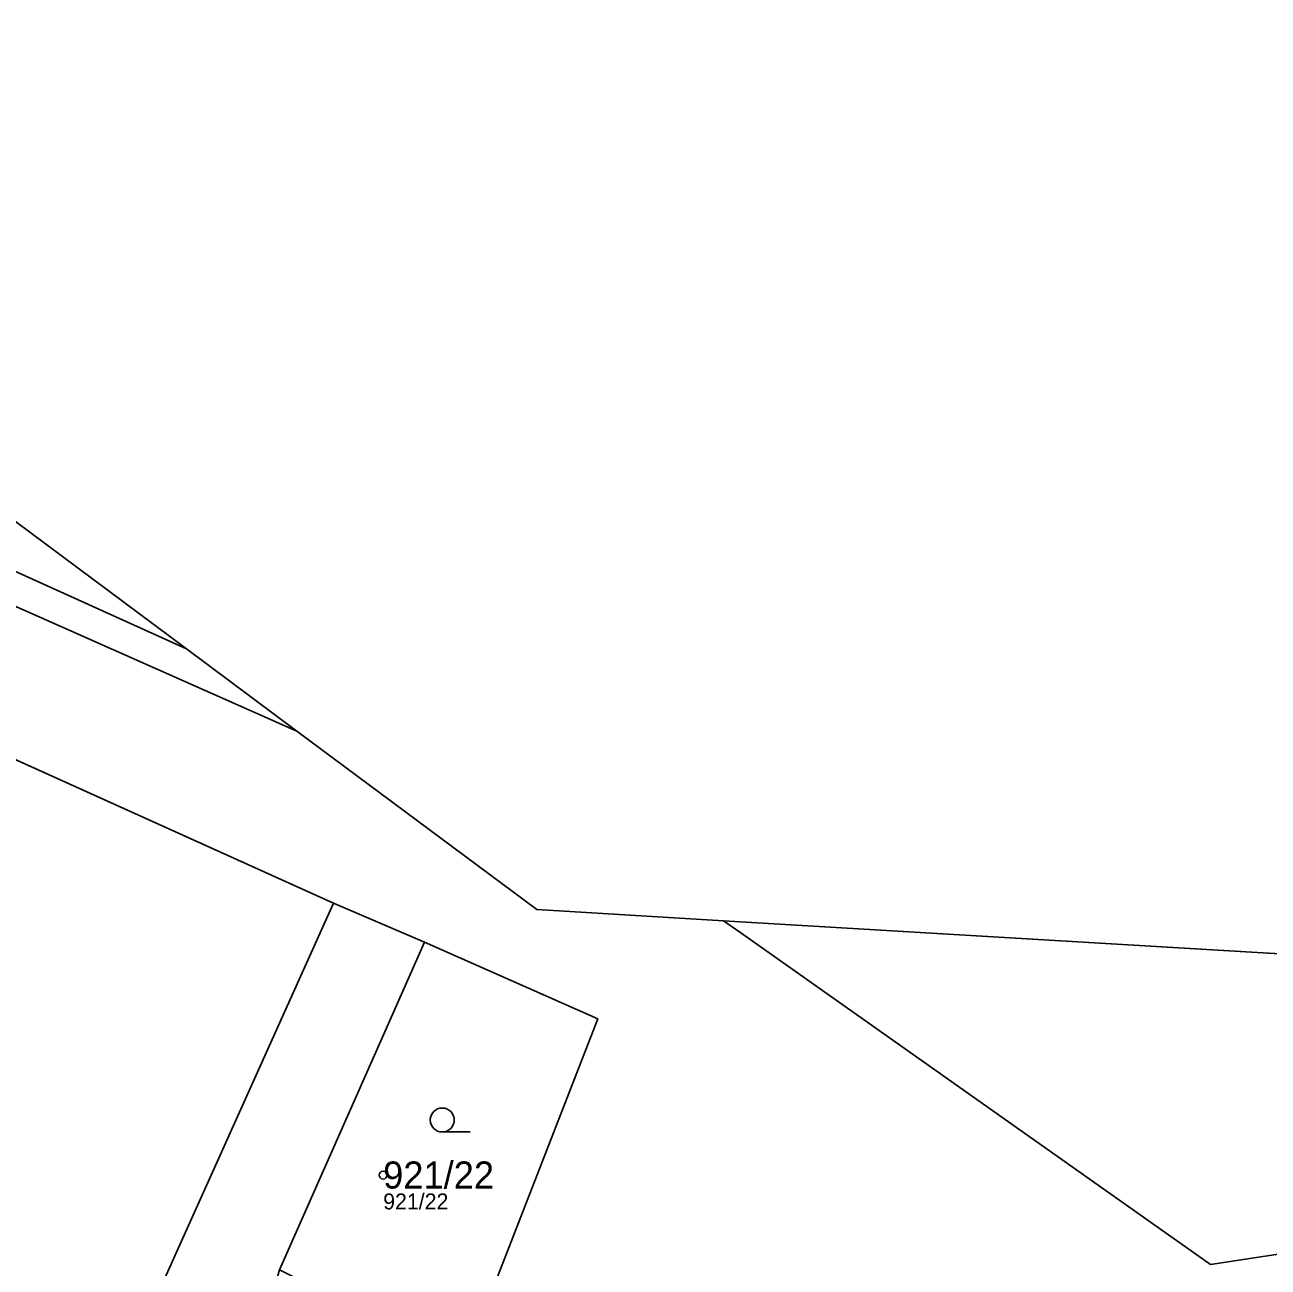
# Model space of a CAD drawing. Extents: x -734504 to -730695, y -1027923 to -1024502.
# Drawn here: x -732428.8 to -732350.8, y -1025774.9 to -1025697 of the extents above; entities that cross this region are included whole.
import ezdxf

# ---------------------------------------------------------------- set-up
doc = ezdxf.new("R2010")
doc.units = 0
for name, color, linetype in [('Definiční body', 7, 'Continuous'), ('Hranice parcel', 7, 'Continuous'), ('Parcelní čísla', 7, 'Continuous'), ('Polygon ku', 7, 'Continuous'), ('Polygon parcely', 7, 'Continuous'), ('Značky kultur', 7, 'Continuous')]:
    doc.layers.add(name, color=color, linetype=linetype)

msp = doc.modelspace()

# ---------------------------------------------------------------- linework, layer by layer
at = {"layer": 'Definiční body'}
msp.add_circle((-732406.33, -1025769.14), 0.25, dxfattribs=at)
at = {"layer": 'Hranice parcel'}
for p, q in [((-732418.67, -1025736.15), (-732411.74, -1025741.31)), ((-732409.44, -1025752.1), (-732431.37, -1025742.21)), ((-732403.73, -1025754.55), (-732409.44, -1025752.1)), ((-732319.4, -1025757.1), (-732384.98, -1025753.2)), ((-732412.83, -1025775.09), (-732403.73, -1025754.55))]:
    msp.add_line(p, q, dxfattribs=at)
for points in [[(-732748.83, -1025422.23), (-732710.8, -1025455.8), (-732670.2, -1025510.5), (-732619.1, -1025567.8), (-732561.3, -1025613.3), (-732500, -1025667.4), (-732453.8, -1025710), (-732418.67, -1025736.15)], [(-732605.2, -1025637.37), (-732577.17, -1025654.5), (-732542.5, -1025675.84), (-732510.31, -1025693.67), (-732501.4, -1025698.53), (-732452.52, -1025720.85), (-732418.67, -1025736.15)], [(-732411.74, -1025741.31), (-732440.51, -1025728.56), (-732467.65, -1025716.11), (-732497.45, -1025701.99), (-732524.41, -1025687.77), (-732545.74, -1025675.45), (-732578.92, -1025654.49), (-732602.03, -1025639.49), (-732605.2, -1025637.37)], [(-732411.74, -1025741.31), (-732396.7, -1025752.5), (-732384.98, -1025753.2)], [(-732433.4, -1025807.14), (-732428.84, -1025796.44), (-732426.02, -1025788.94), (-732409.44, -1025752.1)], [(-732384.98, -1025753.2), (-732383.91, -1025753.95), (-732354.44, -1025774.74), (-732347.58, -1025773.7), (-732342.68, -1025779.81), (-732328.75, -1025781.15), (-732314.72, -1025787.4), (-732288.01, -1025800.65), (-732266.38, -1025811.08), (-732241.63, -1025823.94), (-732219.02, -1025835.61), (-732183.29, -1025855.27), (-732139.55, -1025879.56), (-732111.88, -1025894.19), (-732085.57, -1025909.23), (-732039.95, -1025932.78), (-732020.49, -1025941.32), (-731997.48, -1025951.64), (-731969.42, -1025963.44), (-731966.31, -1025967.48), (-731939.04, -1025983.53), (-731928.87, -1025976.86), (-731897.94, -1025983.64), (-731862.07, -1025991.44)], [(-732400.96, -1025780.98), (-732399.3, -1025775.89), (-732392.87, -1025759.35), (-732403.73, -1025754.55)]]:
    msp.add_lwpolyline(points, dxfattribs=at)
at = {"layer": 'Polygon ku'}
msp.add_lwpolyline([(-732319.4, -1025757.1), (-732384.98, -1025753.2), (-732396.7, -1025752.5), (-732411.74, -1025741.31), (-732418.67, -1025736.15), (-732453.8, -1025710), (-732500, -1025667.4), (-732561.3, -1025613.3), (-732619.1, -1025567.8), (-732670.2, -1025510.5), (-732710.8, -1025455.8), (-732748.83, -1025422.23), (-732756.11, -1025425.7), (-732760.7, -1025427.89)], dxfattribs=at)
at = {"layer": 'Polygon parcely'}
for points in [[(-732411.74, -1025741.31), (-732418.67, -1025736.15), (-732452.52, -1025720.85), (-732501.4, -1025698.53), (-732510.31, -1025693.67), (-732542.5, -1025675.84), (-732577.17, -1025654.5), (-732605.2, -1025637.37), (-732602.03, -1025639.49), (-732578.92, -1025654.49), (-732545.74, -1025675.45), (-732524.41, -1025687.77), (-732497.45, -1025701.99), (-732467.65, -1025716.11), (-732440.51, -1025728.56)], [(-732409.44, -1025752.1), (-732431.37, -1025742.21), (-732443.3, -1025768.92), (-732445.38, -1025772.33), (-732458.22, -1025793.42), (-732461.81, -1025799.43), (-732452.38, -1025805.21), (-732451.98, -1025804.52), (-732448.48, -1025798.44), (-732433.4, -1025807.14), (-732428.84, -1025796.44), (-732426.02, -1025788.94)], [(-732412.83, -1025775.09), (-732403.73, -1025754.55), (-732409.44, -1025752.1), (-732426.02, -1025788.94), (-732428.84, -1025796.44), (-732433.4, -1025807.14), (-732436.03, -1025813.53), (-732443.17, -1025831.12), (-732438.9, -1025833.08), (-732437.21, -1025832.21), (-732430.33, -1025834.45), (-732428.14, -1025828.12), (-732417.14, -1025790.03)], [(-732392.87, -1025759.35), (-732403.73, -1025754.55), (-732412.83, -1025775.09), (-732400.96, -1025780.98), (-732399.3, -1025775.89)]]:
    msp.add_lwpolyline(points, close=True, dxfattribs=at)
for points in [[(-732510.31, -1025693.67), (-732501.4, -1025698.53), (-732452.52, -1025720.85), (-732418.67, -1025736.15), (-732453.8, -1025710), (-732500, -1025667.4)], [(-732347.58, -1025773.7), (-732354.44, -1025774.74), (-732383.91, -1025753.95), (-732384.98, -1025753.2), (-732396.7, -1025752.5), (-732411.74, -1025741.31), (-732440.51, -1025728.56), (-732467.65, -1025716.11), (-732497.45, -1025701.99), (-732524.41, -1025687.77)], [(-732527.92, -1025693.67), (-732502.3, -1025709.87), (-732472.06, -1025723.74), (-732464.37, -1025727.44), (-732457.39, -1025730.43), (-732444.3, -1025736.44), (-732431.37, -1025742.21), (-732409.44, -1025752.1), (-732403.73, -1025754.55), (-732392.87, -1025759.35), (-732399.3, -1025775.89), (-732400.96, -1025780.98), (-732387.63, -1025788.19), (-732361.72, -1025800.8), (-732343.94, -1025796.73)], [(-731836.02, -1025913.66), (-731868.96, -1025905.55), (-731909.73, -1025893.38), (-731948.57, -1025878.39), (-731978.81, -1025864.67), (-732009.2, -1025849.51), (-732043.06, -1025830.43), (-732086.54, -1025804.21), (-732132.38, -1025775.79), (-732172.15, -1025751.49), (-732206.01, -1025731.56), (-732219.97, -1025723.8), (-732240.2, -1025735.5), (-732319.4, -1025757.1), (-732384.98, -1025753.2)], [(-732384.98, -1025753.2), (-732383.91, -1025753.95), (-732354.44, -1025774.74), (-732347.58, -1025773.7), (-732342.68, -1025779.81), (-732328.75, -1025781.15), (-732314.72, -1025787.4), (-732288.01, -1025800.65), (-732266.38, -1025811.08), (-732241.63, -1025823.94), (-732219.02, -1025835.61), (-732183.29, -1025855.27), (-732139.55, -1025879.56), (-732111.88, -1025894.19), (-732085.57, -1025909.23), (-732039.95, -1025932.78), (-732020.49, -1025941.32), (-731997.48, -1025951.64), (-731969.42, -1025963.44), (-731966.31, -1025967.48), (-731939.04, -1025983.53), (-731928.87, -1025976.86), (-731897.94, -1025983.64), (-731862.07, -1025991.44)]]:
    msp.add_lwpolyline(points, dxfattribs=at)
at = {"layer": 'Značky kultur'}
msp.add_line((-732402.623, -1025766.44), (-732400.873, -1025766.44), dxfattribs=at)
msp.add_circle((-732402.623, -1025765.69), 0.75, dxfattribs=at)

# ---------------------------------------------------------------- texts
at = {"layer": 'Definiční body'}
msp.add_text('921/22', height=1, dxfattribs=at).set_placement((-732406.33, -1025771.296))
at = {"layer": 'Parcelní čísla'}
msp.add_text('921/22', height=1.7, dxfattribs=at).set_placement((-732406.33, -1025769.99))

doc.saveas('drawing.dxf')
